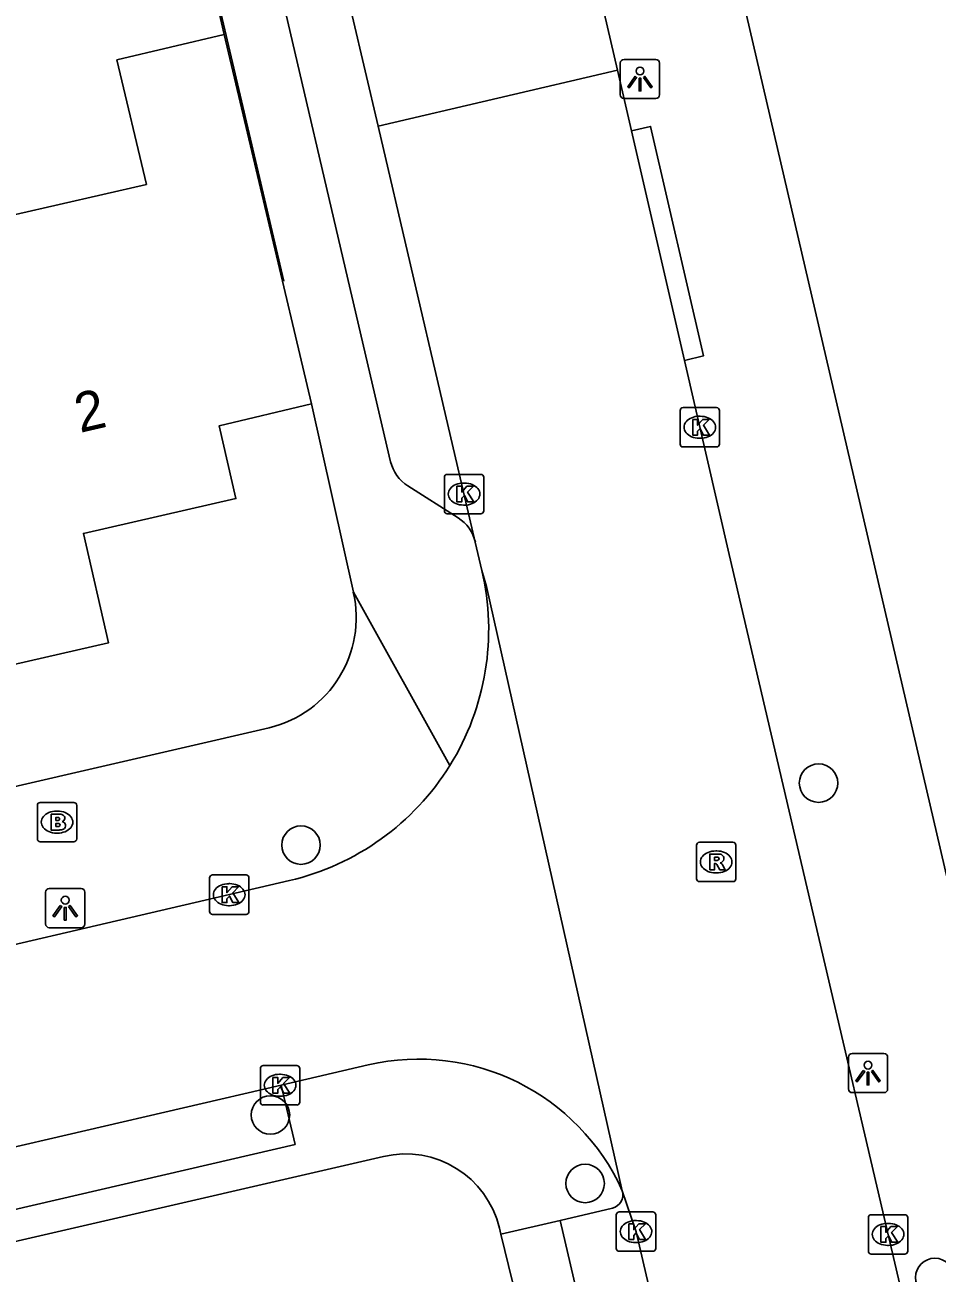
# Model space of a CAD drawing. Extents: x 158461 to 159795, y 387220 to 388672.
# Drawn here: x 159475.76 to 159498.94, y 388117.78 to 388149.49 of the extents above; entities that cross this region are included whole.
import ezdxf

# ---------------------------------------------------------------- set-up
doc = ezdxf.new("R2010")
doc.units = 0
for name, color, linetype in [('IMGEO_Boom', 7, 'Continuous'), ('IMGEO_Brandkraan', 7, 'Continuous'), ('IMGEO_Kolk', 7, 'Continuous'), ('IMGEO_Lichtpunt', 7, 'Continuous'), ('IMGEO_Muur', 7, 'Continuous'), ('IMGEO_Pand', 7, 'Continuous'), ('IMGEO_Pand_nummerreeks', 7, 'Continuous'), ('IMGEO_Rijbaan_lokaal_open', 7, 'Continuous'), ('IMGEO_Rioolput', 7, 'Continuous'), ('IMGEO_Voetpad_open', 7, 'Continuous')]:
    doc.layers.add(name, color=color, linetype=linetype)

msp = doc.modelspace()

# ---------------------------------------------------------------- linework, layer by layer
at = {"layer": 'IMGEO_Boom'}
for centre in [(159495.929, 388130.226), (159482.775, 388128.651), (159481.999, 388121.795), (159489.997, 388120.055), (159498.884, 388117.668)]:
    msp.add_circle(centre, 0.489, dxfattribs=at)
at = {"layer": 'IMGEO_Brandkraan'}
for p, q in [((159476.075, 388128.809), (159476.075, 388129.661)), ((159476.15, 388129.735), (159477.002, 388129.735)), ((159476.563, 388129.515), (159476.588, 388129.515)), ((159477.076, 388129.661), (159477.076, 388128.809)), ((159476.586, 388128.955), (159476.561, 388128.955)), ((159477.002, 388128.735), (159476.15, 388128.735))]:
    msp.add_line(p, q, dxfattribs=at)
for points in [[(159476.075, 388128.809), (159476.075, 388129.661)], [(159476.15, 388129.735), (159477.002, 388129.735)], [(159477.076, 388129.661), (159477.076, 388128.809)], [(159476.423, 388129.435), (159476.423, 388129.035), (159476.636, 388129.035)], [(159476.654, 388129.435), (159476.423, 388129.435)], [(159476.602, 388129.354), (159476.548, 388129.354), (159476.548, 388129.278)], [(159476.548, 388129.278), (159476.601, 388129.278)], [(159476.61, 388129.202), (159476.548, 388129.202), (159476.548, 388129.121)], [(159476.548, 388129.121), (159476.61, 388129.121)], [(159477.002, 388128.735), (159476.15, 388128.735)]]:
    msp.add_lwpolyline(points, dxfattribs=at)
for centre, radius, start, end in [((159476.152, 388129.659), 0.0765, 91.552, 178.448), ((159476.152, 388129.659), 0.0765, 91.552, 178.448), ((159477, 388129.659), 0.0765, 1.552, 88.448), ((159477, 388129.659), 0.0765, 1.552, 88.448), ((159476.603, 388129.316), 0.0379, 267.8285, 90.9355), ((159476.611, 388129.161), 0.0404, 269.8759, 90.5077), ((159476.658, 388129.29), 0.145, 59.4692, 91.5367), ((159476.683, 388129.337), 0.0922, 285.5137, 58.1501), ((159476.688, 388129.145), 0.105, 301.3115, 78.989), ((159476.642, 388129.286), 0.251, 268.6676, 293.5347), ((159476.152, 388128.811), 0.0765, 181.552, 268.448), ((159476.152, 388128.811), 0.0765, 181.552, 268.448), ((159477, 388128.811), 0.0765, 271.552, 358.448), ((159477, 388128.811), 0.0765, 271.552, 358.448)]:
    msp.add_arc(centre, radius, start, end, dxfattribs=at)
for centre, major_axis, ratio, start_param, end_param in [((159476.562, 388129.235), (-0.387, 0.002), 0.722429, 4.712389, 7.853982), ((159476.587, 388129.235), (-0.39, 0.002), 0.717154, 1.570796, 4.712389)]:
    msp.add_ellipse(centre, major_axis=major_axis, ratio=ratio, start_param=start_param, end_param=end_param, dxfattribs=at)
at = {"layer": 'IMGEO_Kolk'}
for p, q in [((159492.41, 388138.841), (159492.41, 388139.693)), ((159492.485, 388139.767), (159493.337, 388139.767)), ((159493.411, 388139.693), (159493.411, 388138.841)), ((159492.898, 388139.547), (159492.923, 388139.547)), ((159492.921, 388138.987), (159492.896, 388138.987)), ((159493.337, 388138.767), (159492.485, 388138.767)), ((159486.494, 388138.069), (159487.346, 388138.069)), ((159486.419, 388137.143), (159486.419, 388137.995)), ((159486.907, 388137.849), (159486.932, 388137.849)), ((159487.42, 388137.995), (159487.42, 388137.143)), ((159486.93, 388137.289), (159486.905, 388137.289)), ((159487.346, 388137.069), (159486.494, 388137.069)), ((159480.526, 388127.892), (159481.378, 388127.892)), ((159480.451, 388126.966), (159480.451, 388127.818)), ((159480.939, 388127.672), (159480.964, 388127.672)), ((159481.452, 388127.818), (159481.452, 388126.966)), ((159480.962, 388127.112), (159480.937, 388127.112)), ((159481.378, 388126.892), (159480.526, 388126.892)), ((159481.743, 388122.123), (159481.743, 388122.975)), ((159481.818, 388123.049), (159482.67, 388123.049)), ((159482.231, 388122.829), (159482.256, 388122.829)), ((159482.744, 388122.975), (159482.744, 388122.123)), ((159482.254, 388122.269), (159482.229, 388122.269)), ((159482.67, 388122.049), (159481.818, 388122.049)), ((159490.864, 388119.333), (159491.716, 388119.333)), ((159490.789, 388118.407), (159490.789, 388119.259)), ((159491.277, 388119.113), (159491.302, 388119.113)), ((159491.79, 388119.259), (159491.79, 388118.407)), ((159497.195, 388118.336), (159497.195, 388119.188)), ((159497.27, 388119.262), (159498.122, 388119.262)), ((159497.683, 388119.042), (159497.708, 388119.042)), ((159498.196, 388119.188), (159498.196, 388118.336)), ((159491.3, 388118.553), (159491.275, 388118.553)), ((159497.706, 388118.482), (159497.681, 388118.482)), ((159491.716, 388118.333), (159490.864, 388118.333)), ((159498.122, 388118.262), (159497.27, 388118.262))]:
    msp.add_line(p, q, dxfattribs=at)
for points in [[(159492.41, 388138.841), (159492.41, 388139.693)], [(159492.485, 388139.767), (159493.337, 388139.767)], [(159493.411, 388139.693), (159493.411, 388138.841)], [(159492.731, 388139.467), (159492.854, 388139.467), (159492.854, 388139.316), (159492.984, 388139.467), (159493.148, 388139.467), (159493.002, 388139.316), (159493.155, 388139.067), (159493.003, 388139.067), (159492.918, 388139.231), (159492.854, 388139.164), (159492.854, 388139.067), (159492.731, 388139.067), (159492.731, 388139.467)], [(159493.337, 388138.767), (159492.485, 388138.767)], [(159486.494, 388138.069), (159487.346, 388138.069)], [(159486.419, 388137.143), (159486.419, 388137.995)], [(159486.74, 388137.769), (159486.863, 388137.769), (159486.863, 388137.618), (159486.993, 388137.769), (159487.157, 388137.769), (159487.011, 388137.618), (159487.164, 388137.369), (159487.012, 388137.369), (159486.927, 388137.533), (159486.863, 388137.466), (159486.863, 388137.369), (159486.74, 388137.369), (159486.74, 388137.769)], [(159487.42, 388137.995), (159487.42, 388137.143)], [(159487.346, 388137.069), (159486.494, 388137.069)], [(159480.526, 388127.892), (159481.378, 388127.892)], [(159480.451, 388126.966), (159480.451, 388127.818)], [(159480.772, 388127.592), (159480.895, 388127.592), (159480.895, 388127.441), (159481.025, 388127.592), (159481.189, 388127.592), (159481.043, 388127.441), (159481.196, 388127.192), (159481.044, 388127.192), (159480.959, 388127.356), (159480.895, 388127.289), (159480.895, 388127.192), (159480.772, 388127.192), (159480.772, 388127.592)], [(159481.452, 388127.818), (159481.452, 388126.966)], [(159481.378, 388126.892), (159480.526, 388126.892)], [(159481.743, 388122.123), (159481.743, 388122.975)], [(159481.818, 388123.049), (159482.67, 388123.049)], [(159482.744, 388122.975), (159482.744, 388122.123)], [(159482.064, 388122.749), (159482.187, 388122.749), (159482.187, 388122.598), (159482.317, 388122.749), (159482.481, 388122.749), (159482.335, 388122.598), (159482.488, 388122.349), (159482.336, 388122.349), (159482.251, 388122.513), (159482.187, 388122.446), (159482.187, 388122.349), (159482.064, 388122.349), (159482.064, 388122.749)], [(159482.67, 388122.049), (159481.818, 388122.049)], [(159490.864, 388119.333), (159491.716, 388119.333)], [(159490.789, 388118.407), (159490.789, 388119.259)], [(159491.11, 388119.033), (159491.233, 388119.033), (159491.233, 388118.882), (159491.363, 388119.033), (159491.527, 388119.033), (159491.381, 388118.882), (159491.534, 388118.633), (159491.382, 388118.633), (159491.297, 388118.797), (159491.233, 388118.73), (159491.233, 388118.633), (159491.11, 388118.633), (159491.11, 388119.033)], [(159491.79, 388119.259), (159491.79, 388118.407)], [(159497.195, 388118.336), (159497.195, 388119.188)], [(159497.27, 388119.262), (159498.122, 388119.262)], [(159498.196, 388119.188), (159498.196, 388118.336)], [(159497.516, 388118.962), (159497.639, 388118.962), (159497.639, 388118.811), (159497.769, 388118.962), (159497.933, 388118.962), (159497.787, 388118.811), (159497.94, 388118.562), (159497.788, 388118.562), (159497.703, 388118.726), (159497.639, 388118.659), (159497.639, 388118.562), (159497.516, 388118.562), (159497.516, 388118.962)], [(159491.716, 388118.333), (159490.864, 388118.333)], [(159498.122, 388118.262), (159497.27, 388118.262)]]:
    msp.add_lwpolyline(points, dxfattribs=at)
for centre, start, end in [((159492.487, 388139.691), 91.552, 178.448), ((159492.487, 388139.691), 91.552, 178.448), ((159493.335, 388139.691), 1.552, 88.448), ((159493.335, 388139.691), 1.552, 88.448), ((159492.487, 388138.843), 181.552, 268.448), ((159492.487, 388138.843), 181.552, 268.448), ((159493.335, 388138.843), 271.552, 358.448), ((159493.335, 388138.843), 271.552, 358.448), ((159486.496, 388137.993), 91.552, 178.448), ((159486.496, 388137.993), 91.552, 178.448), ((159487.344, 388137.993), 1.552, 88.448), ((159487.344, 388137.993), 1.552, 88.448), ((159486.496, 388137.145), 181.552, 268.448), ((159486.496, 388137.145), 181.552, 268.448), ((159487.344, 388137.145), 271.552, 358.448), ((159487.344, 388137.145), 271.552, 358.448), ((159480.528, 388127.816), 91.552, 178.448), ((159480.528, 388127.816), 91.552, 178.448), ((159481.376, 388127.816), 1.552, 88.448), ((159481.376, 388127.816), 1.552, 88.448), ((159480.528, 388126.968), 181.552, 268.448), ((159480.528, 388126.968), 181.552, 268.448), ((159481.376, 388126.968), 271.552, 358.448), ((159481.376, 388126.968), 271.552, 358.448), ((159481.82, 388122.973), 91.552, 178.448), ((159481.82, 388122.973), 91.552, 178.448), ((159482.668, 388122.973), 1.552, 88.448), ((159482.668, 388122.973), 1.552, 88.448), ((159481.82, 388122.125), 181.552, 268.448), ((159481.82, 388122.125), 181.552, 268.448), ((159482.668, 388122.125), 271.552, 358.448), ((159482.668, 388122.125), 271.552, 358.448), ((159490.866, 388119.257), 91.552, 178.448), ((159490.866, 388119.257), 91.552, 178.448), ((159491.714, 388119.257), 1.552, 88.448), ((159491.714, 388119.257), 1.552, 88.448), ((159497.272, 388119.186), 91.552, 178.448), ((159497.272, 388119.186), 91.552, 178.448), ((159498.12, 388119.186), 1.552, 88.448), ((159498.12, 388119.186), 1.552, 88.448), ((159490.866, 388118.409), 181.552, 268.448), ((159490.866, 388118.409), 181.552, 268.448), ((159491.714, 388118.409), 271.552, 358.448), ((159491.714, 388118.409), 271.552, 358.448), ((159497.272, 388118.338), 181.552, 268.448), ((159497.272, 388118.338), 181.552, 268.448), ((159498.12, 388118.338), 271.552, 358.448), ((159498.12, 388118.338), 271.552, 358.448)]:
    msp.add_arc(centre, 0.0765, start, end, dxfattribs=at)
for centre, major_axis, ratio, start_param, end_param in [((159492.897, 388139.267), (-0.387, 0.002), 0.722429, 4.712389, 7.853982), ((159492.922, 388139.267), (-0.39, 0.002), 0.717154, 1.570796, 4.712389), ((159486.906, 388137.569), (-0.387, 0.002), 0.722429, 4.712389, 7.853982), ((159486.931, 388137.569), (-0.39, 0.002), 0.717154, 1.570796, 4.712389), ((159480.938, 388127.392), (-0.387, 0.002), 0.722429, 4.712389, 7.853982), ((159480.963, 388127.392), (-0.39, 0.002), 0.717154, 1.570796, 4.712389), ((159482.23, 388122.549), (-0.387, 0.002), 0.722429, 4.712389, 7.853982), ((159482.255, 388122.549), (-0.39, 0.002), 0.717154, 1.570796, 4.712389), ((159491.276, 388118.833), (-0.387, 0.002), 0.722429, 4.712389, 7.853982), ((159491.301, 388118.833), (-0.39, 0.002), 0.717154, 1.570796, 4.712389), ((159497.682, 388118.762), (-0.387, 0.002), 0.722429, 4.712389, 7.853982), ((159497.707, 388118.762), (-0.39, 0.002), 0.717154, 1.570796, 4.712389)]:
    msp.add_ellipse(centre, major_axis=major_axis, ratio=ratio, start_param=start_param, end_param=end_param, dxfattribs=at)
at = {"layer": 'IMGEO_Lichtpunt'}
for p, q in [((159490.891, 388148.518), (159490.891, 388147.711)), ((159490.891, 388148.518), (159490.891, 388147.711)), ((159491.793, 388148.613), (159490.985, 388148.613)), ((159491.793, 388148.613), (159490.985, 388148.613)), ((159491.887, 388147.711), (159491.887, 388148.518)), ((159491.887, 388147.711), (159491.887, 388148.518)), ((159490.985, 388147.617), (159491.793, 388147.617)), ((159490.985, 388147.617), (159491.793, 388147.617)), ((159476.285, 388127.454), (159476.285, 388126.647)), ((159476.285, 388127.454), (159476.285, 388126.647)), ((159477.187, 388127.549), (159476.379, 388127.549)), ((159477.187, 388127.549), (159476.379, 388127.549)), ((159477.281, 388126.647), (159477.281, 388127.454)), ((159477.281, 388126.647), (159477.281, 388127.454)), ((159476.379, 388126.553), (159477.187, 388126.553)), ((159476.379, 388126.553), (159477.187, 388126.553)), ((159496.688, 388123.264), (159496.688, 388122.457)), ((159496.688, 388123.264), (159496.688, 388122.457)), ((159497.59, 388123.359), (159496.782, 388123.359)), ((159497.59, 388123.359), (159496.782, 388123.359)), ((159497.684, 388122.457), (159497.684, 388123.264)), ((159497.684, 388122.457), (159497.684, 388123.264)), ((159496.782, 388122.363), (159497.59, 388122.363)), ((159496.782, 388122.363), (159497.59, 388122.363))]:
    msp.add_line(p, q, dxfattribs=at)
for points in [[(159491.265, 388148.182), (159491.304, 388148.154), (159491.116, 388147.892), (159491.078, 388147.919), (159491.265, 388148.182)], [(159491.477, 388148.154), (159491.515, 388148.181), (159491.702, 388147.919), (159491.663, 388147.891), (159491.477, 388148.154)], [(159491.367, 388148.134), (159491.414, 388148.134), (159491.414, 388147.812), (159491.367, 388147.812), (159491.367, 388148.134)], [(159476.659, 388127.118), (159476.698, 388127.09), (159476.51, 388126.828), (159476.472, 388126.855), (159476.659, 388127.118)], [(159476.761, 388127.07), (159476.808, 388127.07), (159476.808, 388126.748), (159476.761, 388126.748), (159476.761, 388127.07)], [(159476.871, 388127.09), (159476.909, 388127.117), (159477.096, 388126.855), (159477.057, 388126.827), (159476.871, 388127.09)], [(159497.062, 388122.928), (159497.101, 388122.9), (159496.913, 388122.638), (159496.875, 388122.665), (159497.062, 388122.928)], [(159497.164, 388122.88), (159497.211, 388122.88), (159497.211, 388122.558), (159497.164, 388122.558), (159497.164, 388122.88)], [(159497.274, 388122.9), (159497.312, 388122.927), (159497.499, 388122.665), (159497.46, 388122.637), (159497.274, 388122.9)]]:
    msp.add_lwpolyline(points, dxfattribs=at)
for centre in [(159491.39, 388148.316), (159476.784, 388127.252), (159497.187, 388123.062)]:
    msp.add_circle(centre, 0.0994, dxfattribs=at)
for centre, start, end in [((159490.985, 388148.518), 90, 180), ((159490.985, 388148.518), 90, 180), ((159491.793, 388148.518), 0, 90), ((159491.793, 388148.518), 0, 90), ((159490.985, 388147.711), 180, 270), ((159490.985, 388147.711), 180, 270), ((159491.793, 388147.711), 270, 0), ((159491.793, 388147.711), 270, 360), ((159476.379, 388127.454), 90, 180), ((159476.379, 388127.454), 90, 180), ((159477.187, 388127.454), 0, 90), ((159477.187, 388127.454), 0, 90), ((159476.379, 388126.647), 180, 270), ((159476.379, 388126.647), 180, 270), ((159477.187, 388126.647), 270, 0), ((159477.187, 388126.647), 270, 360), ((159496.782, 388123.264), 90, 180), ((159496.782, 388123.264), 90, 180), ((159497.59, 388123.264), 0, 90), ((159497.59, 388123.264), 0, 90), ((159496.782, 388122.457), 180, 270), ((159496.782, 388122.457), 180, 270), ((159497.59, 388122.457), 270, 0), ((159497.59, 388122.457), 270, 360)]:
    msp.add_arc(centre, 0.0946, start, end, dxfattribs=at)
at = {"layer": 'IMGEO_Muur'}
msp.add_lwpolyline([(159479.207, 388156.334), (159482.338, 388142.979)], dxfattribs=at)
at = {"layer": 'IMGEO_Pand'}
for points in [[(159472.959, 388144.091), (159474.4, 388144.42), (159478.847, 388145.436), (159478.099, 388148.598), (159480.824, 388149.243)], [(159480.824, 388149.243), (159483.044, 388139.86)], [(159483.044, 388139.86), (159480.697, 388139.305), (159481.12, 388137.453), (159477.247, 388136.568), (159477.882, 388133.789), (159475.445, 388133.232)]]:
    msp.add_lwpolyline(points, dxfattribs=at)
at = {"layer": 'IMGEO_Rijbaan_lokaal_open'}
for points in [[(159490.169, 388151.154), (159490.819, 388148.338)], [(159484.737, 388146.917), (159484.079, 388149.731)], [(159490.819, 388148.338), (159484.737, 388146.917)], [(159490.819, 388148.338), (159491.174, 388146.796)], [(159484.737, 388146.917), (159487.206, 388136.349)], [(159492.518, 388140.966), (159491.174, 388146.796)], [(159492.518, 388140.966), (159493.655, 388136.037), (159500, 388108.904), (159500.85, 388105.269)], [(159487.374, 388135.629), (159487.206, 388136.349)], [(159490.942, 388119.868), (159487.492, 388135.225), (159487.374, 388135.629)], [(159470.27, 388124.909), (159482.48, 388127.75)], [(159484.486, 388123.068), (159482.275, 388122.555)], [(159447.536, 388114.499), (159454.959, 388116.215), (159482.275, 388122.555)], [(159490.942, 388119.868), (159491.292, 388118.83), (159495.049, 388102.704)]]:
    msp.add_lwpolyline(points, dxfattribs=at)
for centre, radius, start, end in [((159480.987, 388134.136), 6.559, 328.1574, 13.1544), ((159480.992, 388134.131), 6.552, 283.1292, 328.177), ((159485.768, 388117.543), 5.672, 24.2021, 103.0661)]:
    msp.add_arc(centre, radius, start, end, dxfattribs=at)
at = {"layer": 'IMGEO_Rioolput'}
for p, q in [((159492.827, 388127.798), (159492.827, 388128.65)), ((159492.902, 388128.724), (159493.754, 388128.724)), ((159493.828, 388128.65), (159493.828, 388127.798)), ((159493.315, 388128.504), (159493.34, 388128.504)), ((159493.338, 388127.944), (159493.313, 388127.944)), ((159493.754, 388127.724), (159492.902, 388127.724))]:
    msp.add_line(p, q, dxfattribs=at)
for points in [[(159492.827, 388127.798), (159492.827, 388128.65)], [(159492.902, 388128.724), (159493.754, 388128.724)], [(159493.828, 388128.65), (159493.828, 388127.798)], [(159493.416, 388128.422), (159493.164, 388128.424), (159493.164, 388128.024)], [(159493.342, 388128.343), (159493.288, 388128.343), (159493.288, 388128.262)], [(159493.288, 388128.262), (159493.34, 388128.262)], [(159493.164, 388128.024), (159493.288, 388128.024), (159493.288, 388128.186), (159493.299, 388128.186)], [(159493.346, 388128.157), (159493.417, 388128.024), (159493.557, 388128.024), (159493.492, 388128.15)], [(159493.754, 388127.724), (159492.902, 388127.724)]]:
    msp.add_lwpolyline(points, dxfattribs=at)
for centre, radius, start, end in [((159492.904, 388128.648), 0.0765, 91.552, 178.448), ((159492.904, 388128.648), 0.0765, 91.552, 178.448), ((159493.752, 388128.648), 0.0765, 1.552, 88.448), ((159493.752, 388128.648), 0.0765, 1.552, 88.448), ((159493.324, 388128.451), 0.19, 274.7715, 282.9687), ((159493.348, 388128.247), 0.0964, 77.0061, 93.1865), ((159493.362, 388128.304), 0.0378, 276.6634, 79.6772), ((159493.415, 388128.312), 0.109, 350.3612, 89.416), ((159493.413, 388128.312), 0.112, 277.5842, 350.9817), ((159493.397, 388128.097), 0.108, 29.5134, 73.7905), ((159493.298, 388128.133), 0.0533, 26.0293, 88.6989), ((159492.904, 388127.8), 0.0765, 181.552, 268.448), ((159492.904, 388127.8), 0.0765, 181.552, 268.448), ((159493.752, 388127.8), 0.0765, 271.552, 358.448), ((159493.752, 388127.8), 0.0765, 271.552, 358.448)]:
    msp.add_arc(centre, radius, start, end, dxfattribs=at)
for centre, major_axis, ratio, start_param, end_param in [((159493.314, 388128.224), (-0.387, 0.002), 0.722429, 4.712389, 7.853982), ((159493.339, 388128.224), (-0.39, 0.002), 0.717154, 1.570796, 4.712389)]:
    msp.add_ellipse(centre, major_axis=major_axis, ratio=ratio, start_param=start_param, end_param=end_param, dxfattribs=at)
at = {"layer": 'IMGEO_Voetpad_open'}
for points in [[(159504.42, 388105.285), (159500, 388124.35), (159484.46, 388191.198), (159482.534, 388199.481)], [(159480.824, 388149.243), (159479.207, 388156.334), (159477.568, 388163.49)], [(159485.053, 388138.392), (159481.178, 388154.975)], [(159491.174, 388146.796), (159491.661, 388146.908), (159493.005, 388141.078), (159492.518, 388140.966)], [(159483.044, 388139.86), (159484.106, 388135.081)], [(159486.768, 388136.964), (159485.49, 388137.775)], [(159484.106, 388135.081), (159486.559, 388130.676)], [(159481.964, 388131.633), (159455.998, 388125.634)], [(159482.275, 388122.555), (159482.624, 388121.046), (159447.885, 388112.99), (159447.536, 388114.499)], [(159484.875, 388120.742), (159443.947, 388111.299), (159437.332, 388109.772), (159422.425, 388106.333), (159416.855, 388097.261), (159417.201, 388095.838)], [(159489.362, 388119.118), (159490.695, 388119.427)], [(159487.855, 388118.769), (159489.362, 388119.118)], [(159493.934, 388099.495), (159489.362, 388119.118)], [(159487.855, 388118.769), (159487.819, 388118.918)], [(159489.44, 388112.273), (159488.445, 388116.349), (159487.855, 388118.769)]]:
    msp.add_lwpolyline(points, dxfattribs=at)
for centre, radius, start, end in [((159486.03, 388138.621), 1.003, 193.1767, 237.4405), ((159486.228, 388136.116), 1.006, 13.4157, 57.5009), ((159481.305, 388134.432), 2.875, 283.2522, 13.0482), ((159485.429, 388118.349), 2.457, 13.4024, 103.0358), ((159490.595, 388119.773), 0.36, 286.1534, 15.3411)]:
    msp.add_arc(centre, radius, start, end, dxfattribs=at)

# ---------------------------------------------------------------- texts
at = {"layer": 'IMGEO_Pand_nummerreeks'}
msp.add_text('2', height=1, rotation=13.052, dxfattribs=at).set_placement((159477.158, 388139.121))

doc.saveas('drawing.dxf')
